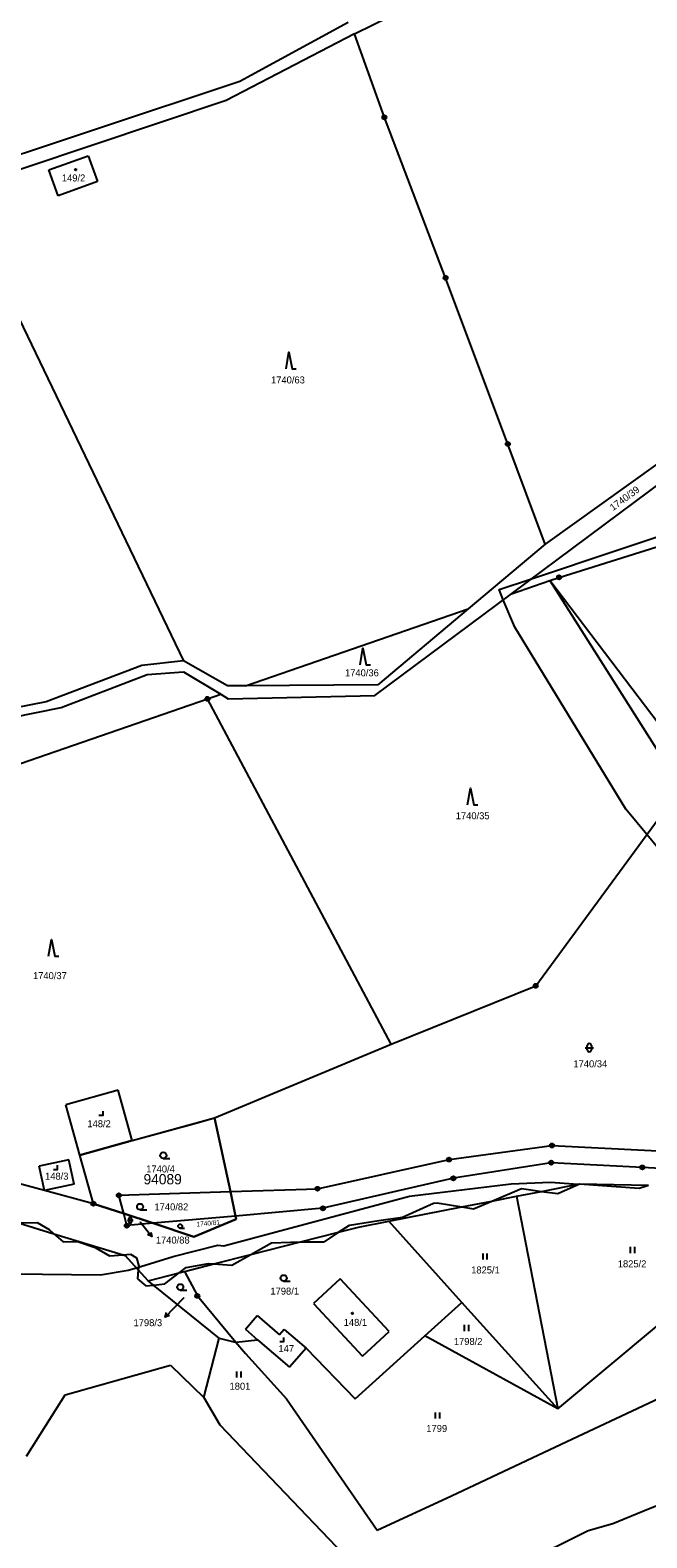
# Model space of a CAD drawing. Extents: x -445050 to -440454, y -1134563 to -1129741.
# Drawn here: x -443885.3 to -443735.4, y -1133613.8 to -1133247.2 of the extents above; entities that cross this region are included whole.
import ezdxf

# ---------------------------------------------------------------- set-up
doc = ezdxf.new("R2010")
doc.units = 0
for name, color, linetype in [('Vrstva 1', 7, 'Continuous'), ('Vrstva 16', 7, 'Continuous'), ('Vrstva 18', 7, 'Continuous'), ('Vrstva 19', 7, 'Continuous'), ('Vrstva 24', 7, 'Continuous'), ('Vrstva 25', 7, 'Continuous'), ('Vrstva 3', 7, 'Continuous'), ('Vrstva 37', 7, 'Continuous'), ('Vrstva 4', 7, 'Continuous'), ('Vrstva 52', 7, 'Continuous'), ('Vrstva 53', 7, 'Continuous'), ('Vrstva 6', 7, 'Continuous')]:
    doc.layers.add(name, color=color, linetype=linetype)

msp = doc.modelspace()

# ---------------------------------------------------------------- linework, layer by layer
at = {"layer": 'Vrstva 1'}
for p, q in [((-443849.09, -1133549.36), (-443847.82, -1133549.04)), ((-443847.82, -1133549.04), (-443840.64, -1133547.21)), ((-443847.82, -1133549.04), (-443844.67, -1133554.97)), ((-443844.67, -1133554.97), (-443835.31, -1133566.2)), ((-443754.87, -1133590.4), (-443688.12, -1133558.91)), ((-443835.5, -1133566.22), (-443835.31, -1133566.2)), ((-443835.31, -1133566.2), (-443830.04, -1133565.63)), ((-443835.31, -1133566.2), (-443833, -1133568.98)), ((-443833, -1133568.98), (-443822.98, -1133580)), ((-443822.98, -1133580), (-443800.93, -1133611.89)), ((-443782.91, -1133603.62), (-443754.87, -1133590.4)), ((-443800.93, -1133611.89), (-443782.91, -1133603.62))]:
    msp.add_line(p, q, dxfattribs=at)
for points in [[(-443806.44, -1133248.14), (-443674.57, -1133183.23)], [(-443806.44, -1133248.14), (-443837.68, -1133264.29)], [(-443807.98, -1133245.32), (-443834.38, -1133259.68)], [(-443799.2, -1133268.41), (-443806.44, -1133248.14)], [(-443834.38, -1133259.68), (-443904.57, -1133283.02)], [(-443837.68, -1133264.29), (-443903.1, -1133286.18)], [(-443784.33, -1133307.44), (-443799.2, -1133268.41)], [(-443880.77, -1133281.16), (-443871.22, -1133277.73)], [(-443871.22, -1133277.73), (-443868.95, -1133284.04)], [(-443878.49, -1133287.47), (-443880.77, -1133281.16)], [(-443868.95, -1133284.04), (-443878.49, -1133287.47)], [(-443903.1, -1133286.18), (-443848.05, -1133400.53)], [(-443769.2, -1133347.84), (-443784.33, -1133307.44)], [(-443679.1, -1133314.19), (-443760.13, -1133372.15)], [(-443768.34, -1133384.27), (-443712.18, -1133342.42)], [(-443760.13, -1133372.15), (-443769.2, -1133347.84)], [(-443756.74, -1133380.26), (-443668.67, -1133352.67)], [(-443760.13, -1133372.15), (-443778.84, -1133387.9)], [(-443758.95, -1133381.02), (-443756.74, -1133380.26)], [(-443801.5, -1133408.98), (-443768.34, -1133384.27)], [(-443768.34, -1133384.27), (-443758.95, -1133381.02)], [(-443758.95, -1133381.02), (-443727.09, -1133431.44)], [(-443833, -1133406.63), (-443778.84, -1133387.9)], [(-443778.84, -1133387.9), (-443800.83, -1133406.42)], [(-443858.16, -1133401.72), (-443881.43, -1133410.53)], [(-443848.05, -1133400.53), (-443858.16, -1133401.72)], [(-443837.37, -1133406.66), (-443848.05, -1133400.53)], [(-443877.76, -1133411.9), (-443856.84, -1133403.87)], [(-443856.84, -1133403.87), (-443848.01, -1133403.26)], [(-443848.01, -1133403.26), (-443839, -1133408.7)], [(-443800.83, -1133406.42), (-443833, -1133406.63)], [(-443959.47, -1133450.36), (-443842.22, -1133409.81)], [(-443842.22, -1133409.81), (-443839, -1133408.7)], [(-443797.56, -1133493.78), (-443842.22, -1133409.81)], [(-443839, -1133408.7), (-443837.15, -1133409.82)], [(-443833, -1133406.63), (-443837.37, -1133406.66)], [(-443837.15, -1133409.82), (-443801.5, -1133408.98)], [(-443881.43, -1133410.53), (-443897.23, -1133413.58)], [(-443895.89, -1133415.57), (-443877.76, -1133411.9)], [(-443762.41, -1133479.57), (-443727.09, -1133431.44)], [(-443797.56, -1133493.78), (-443762.41, -1133479.57)], [(-443840.51, -1133511.71), (-443797.56, -1133493.78)], [(-443863.89, -1133504.97), (-443876.64, -1133508.48)], [(-443860.52, -1133517.21), (-443863.89, -1133504.97)], [(-443873.28, -1133520.72), (-443876.64, -1133508.48)], [(-443860.52, -1133517.21), (-443840.51, -1133511.71)], [(-443836.61, -1133529.61), (-443840.51, -1133511.71)], [(-443860.52, -1133517.21), (-443873.28, -1133520.72)], [(-443783.48, -1133521.83), (-443758.46, -1133518.39)], [(-443758.46, -1133518.39), (-443690.93, -1133521.81)], [(-443875.95, -1133521.87), (-443883.14, -1133523.46)], [(-443881.82, -1133529.37), (-443883.14, -1133523.46)], [(-443874.63, -1133527.77), (-443875.95, -1133521.87)], [(-443869.96, -1133532.55), (-443873.28, -1133520.72)], [(-443815.47, -1133528.92), (-443783.48, -1133521.83)], [(-443758.65, -1133522.58), (-443782.43, -1133526.38)], [(-443736.47, -1133523.73), (-443758.65, -1133522.58)], [(-443689.37, -1133526.37), (-443736.47, -1133523.73)], [(-443881.82, -1133529.37), (-443898.75, -1133524.83)], [(-443782.43, -1133526.38), (-443814.14, -1133533.67)], [(-443874.63, -1133527.77), (-443881.82, -1133529.37)], [(-443869.96, -1133532.55), (-443881.82, -1133529.37)], [(-443863.76, -1133530.5), (-443836.61, -1133529.61)], [(-443862.59, -1133534.97), (-443863.76, -1133530.5)], [(-443836.61, -1133529.61), (-443815.47, -1133528.92)], [(-443835.37, -1133535.55), (-443836.61, -1133529.61)], [(-443773.12, -1133531.92), (-443767.08, -1133530.74)], [(-443767.08, -1133530.74), (-443761.02, -1133529.55)], [(-443761.02, -1133529.55), (-443751.79, -1133527.75)], [(-443751.79, -1133527.75), (-443734.98, -1133528.06)], [(-443869.96, -1133532.55), (-443862.59, -1133534.97)], [(-443814.14, -1133533.67), (-443835.37, -1133535.55)], [(-443798.13, -1133536.81), (-443780.35, -1133533.33)], [(-443780.35, -1133533.33), (-443773.12, -1133531.92)], [(-443888.13, -1133537.24), (-443879.57, -1133539.84)], [(-443861.83, -1133537.88), (-443862.59, -1133534.97)], [(-443862.59, -1133534.97), (-443855.44, -1133537.32)], [(-443855.44, -1133537.32), (-443861.83, -1133537.88)], [(-443835.37, -1133535.55), (-443855.44, -1133537.32)], [(-443855.44, -1133537.32), (-443845.5, -1133540.58)], [(-443845.5, -1133540.58), (-443835.2, -1133536.35)], [(-443835.2, -1133536.35), (-443835.37, -1133535.55)], [(-443810.34, -1133539.49), (-443805.5, -1133538.26)], [(-443805.5, -1133538.26), (-443798.13, -1133536.81)], [(-443780.34, -1133556.54), (-443798.13, -1133536.81)], [(-443879.57, -1133539.84), (-443862.75, -1133544.96)], [(-443831.68, -1133544.93), (-443819.59, -1133541.85)], [(-443819.59, -1133541.85), (-443810.34, -1133539.49)], [(-443862.75, -1133544.96), (-443862.25, -1133545.11)], [(-443859.03, -1133548.64), (-443862.25, -1133545.11)], [(-443840.64, -1133547.21), (-443831.68, -1133544.93)], [(-443856.63, -1133551.28), (-443859.03, -1133548.64)], [(-443856.63, -1133551.28), (-443849.09, -1133549.36)], [(-443855.32, -1133552.34), (-443856.63, -1133551.28)], [(-443839.41, -1133565.25), (-443855.32, -1133552.34)], [(-443809.98, -1133550.82), (-443816.43, -1133556.79)], [(-443798.08, -1133563.65), (-443809.98, -1133550.82)], [(-443816.43, -1133556.79), (-443804.54, -1133569.63)], [(-443789.39, -1133564.71), (-443780.34, -1133556.54)], [(-443757.01, -1133582.41), (-443780.34, -1133556.54)], [(-443833.01, -1133563.06), (-443830.17, -1133559.76)], [(-443830.17, -1133559.76), (-443824.72, -1133564.46)], [(-443833.01, -1133563.06), (-443830.04, -1133565.63)], [(-443823.56, -1133563.11), (-443824.72, -1133564.46)], [(-443823.56, -1133563.11), (-443818.26, -1133567.68)], [(-443804.54, -1133569.63), (-443798.08, -1133563.65)], [(-443843.09, -1133579.66), (-443839.41, -1133565.25)], [(-443839.41, -1133565.25), (-443835.5, -1133566.22)], [(-443830.04, -1133565.63), (-443822.27, -1133572.33)], [(-443818.26, -1133567.68), (-443822.27, -1133572.33)], [(-443818.26, -1133567.68), (-443806.3, -1133579.97)], [(-443806.3, -1133579.97), (-443789.39, -1133564.71)], [(-443757.01, -1133582.41), (-443789.39, -1133564.71)], [(-443876.8, -1133579.04), (-443851.24, -1133571.79)], [(-443851.24, -1133571.79), (-443843.09, -1133579.66)], [(-443886.19, -1133593.96), (-443876.8, -1133579.04)], [(-443843.09, -1133579.66), (-443839.21, -1133586.29)], [(-443839.21, -1133586.29), (-443791.59, -1133636.16)]]:
    msp.add_lwpolyline(points, dxfattribs=at)
at = {"layer": 'Vrstva 16'}
for p, q in [((-443857.63, -1133538.18), (-443855.77, -1133540.54)), ((-443850.38, -1133557.96), (-443852.48, -1133560.1))]:
    msp.add_line(p, q, dxfattribs=at)
for points in [[(-443858.61, -1133536.94), (-443857.63, -1133538.18)], [(-443856, -1133539.44), (-443855.77, -1133540.54), (-443856.78, -1133540.06)], [(-443847.93, -1133555.46), (-443850.38, -1133557.96)], [(-443851.43, -1133559.74), (-443852.48, -1133560.1), (-443852.14, -1133559.04)]]:
    msp.add_lwpolyline(points, dxfattribs=at)
at = {"layer": 'Vrstva 24'}
for centre, radius in [((-443799.2, -1133268.41), 0.5), ((-443799.2, -1133268.41), 0.1), ((-443784.33, -1133307.44), 0.5), ((-443784.33, -1133307.44), 0.1), ((-443769.2, -1133347.84), 0.5), ((-443769.2, -1133347.84), 0.1), ((-443756.74, -1133380.26), 0.5), ((-443756.74, -1133380.26), 0.1), ((-443842.22, -1133409.81), 0.5), ((-443842.22, -1133409.81), 0.1), ((-443762.41, -1133479.57), 0.5), ((-443762.41, -1133479.57), 0.1), ((-443758.46, -1133518.39), 0.5), ((-443758.46, -1133518.39), 0.1), ((-443783.48, -1133521.83), 0.5), ((-443783.48, -1133521.83), 0.1), ((-443758.65, -1133522.58), 0.5), ((-443758.65, -1133522.58), 0.1), ((-443736.47, -1133523.73), 0.5), ((-443736.47, -1133523.73), 0.1), ((-443782.43, -1133526.38), 0.5), ((-443782.43, -1133526.38), 0.1), ((-443863.76, -1133530.5), 0.5), ((-443863.76, -1133530.5), 0.1), ((-443815.47, -1133528.92), 0.5), ((-443815.47, -1133528.92), 0.1), ((-443869.96, -1133532.55), 0.5), ((-443869.96, -1133532.55), 0.1), ((-443814.14, -1133533.67), 0.5), ((-443814.14, -1133533.67), 0.1), ((-443861.83, -1133537.88), 0.5), ((-443861.83, -1133537.88), 0.1), ((-443844.67, -1133554.97), 0.5), ((-443844.67, -1133554.97), 0.1)]:
    msp.add_circle(centre, radius, dxfattribs=at)
at = {"layer": 'Vrstva 25'}
for p, q in [((-443749.88, -1133495.12), (-443749.88, -1133494.12)), ((-443748.88, -1133494.12), (-443748.88, -1133495.12)), ((-443750.38, -1133494.62), (-443748.38, -1133494.62)), ((-443852.95, -1133521.55), (-443851.35, -1133521.55)), ((-443858.59, -1133534.06), (-443856.99, -1133534.06)), ((-443861.66, -1133536.59), (-443860.32, -1133536.59)), ((-443861.33, -1133536.93), (-443861.33, -1133536.26)), ((-443860.66, -1133536.26), (-443860.66, -1133536.93)), ((-443848.85, -1133538.51), (-443847.78, -1133538.51)), ((-443775.23, -1133546.14), (-443775.23, -1133544.64)), ((-443774.23, -1133546.14), (-443774.23, -1133544.64)), ((-443739.35, -1133544.54), (-443739.35, -1133543.04)), ((-443738.35, -1133544.54), (-443738.35, -1133543.04)), ((-443823.7, -1133551.39), (-443822.1, -1133551.39)), ((-443848.84, -1133553.58), (-443847.24, -1133553.58)), ((-443779.69, -1133563.53), (-443779.69, -1133562.03)), ((-443778.69, -1133563.53), (-443778.69, -1133562.03)), ((-443835.05, -1133574.83), (-443835.05, -1133573.33)), ((-443834.05, -1133574.83), (-443834.05, -1133573.33)), ((-443786.74, -1133584.79), (-443786.74, -1133583.29)), ((-443785.74, -1133584.79), (-443785.74, -1133583.29))]:
    msp.add_line(p, q, dxfattribs=at)
for points in [[(-443823.12, -1133329.52), (-443822.42, -1133325.52), (-443821.62, -1133329.52), (-443820.62, -1133329.52)], [(-443805.12, -1133401.49), (-443804.42, -1133397.49), (-443803.62, -1133401.49), (-443802.62, -1133401.49)], [(-443778.96, -1133435.54), (-443778.26, -1133431.54), (-443777.46, -1133435.54), (-443776.46, -1133435.54)], [(-443880.83, -1133472.34), (-443880.13, -1133468.34), (-443879.33, -1133472.34), (-443878.33, -1133472.34)], [(-443868.61, -1133511.04), (-443867.61, -1133511.04), (-443867.61, -1133510.04)], [(-443879.68, -1133524.21), (-443878.68, -1133524.21), (-443878.68, -1133523.21)], [(-443824.65, -1133566.09), (-443823.65, -1133566.09), (-443823.65, -1133565.09)]]:
    msp.add_lwpolyline(points, dxfattribs=at)
for centre, radius in [((-443874.26, -1133281.14), 0.175), ((-443852.95, -1133520.8), 0.75), ((-443858.59, -1133533.31), 0.75), ((-443848.85, -1133538.01), 0.503), ((-443848.84, -1133552.83), 0.75), ((-443823.7, -1133550.64), 0.75), ((-443806.96, -1133559.2), 0.175)]:
    msp.add_circle(centre, radius, dxfattribs=at)
for centre, radius, start, end in [((-443749.38, -1133494.12), 0.5, 0, 180), ((-443749.38, -1133495.12), 0.5, 180, 0), ((-443860.99, -1133536.26), 0.335, 0, 180), ((-443860.99, -1133536.93), 0.335, 180, 0)]:
    msp.add_arc(centre, radius, start, end, dxfattribs=at)
at = {"layer": 'Vrstva 3'}
for points in [[(-443880.77, -1133281.16), (-443871.22, -1133277.73)], [(-443871.22, -1133277.73), (-443868.95, -1133284.04)], [(-443878.49, -1133287.47), (-443880.77, -1133281.16)], [(-443868.95, -1133284.04), (-443878.49, -1133287.47)], [(-443809.98, -1133550.82), (-443816.43, -1133556.79)], [(-443798.08, -1133563.65), (-443809.98, -1133550.82)], [(-443816.43, -1133556.79), (-443804.54, -1133569.63)], [(-443804.54, -1133569.63), (-443798.08, -1133563.65)]]:
    msp.add_lwpolyline(points, dxfattribs=at)
at = {"layer": 'Vrstva 37'}
for centre in [(-443874.26, -1133281.14), (-443806.96, -1133559.2)]:
    msp.add_circle(centre, 0.175, dxfattribs=at)
at = {"layer": 'Vrstva 4'}
for points in [[(-443773.12, -1133531.92), (-443765.9, -1133528.85)], [(-443765.9, -1133528.85), (-443763.6, -1133529.21)], [(-443763.6, -1133529.21), (-443761.02, -1133529.55)], [(-443761.02, -1133529.55), (-443757.01, -1133530.09)], [(-443757.01, -1133530.09), (-443751.79, -1133527.75)], [(-443751.79, -1133527.75), (-443737.28, -1133528.79)], [(-443737.28, -1133528.79), (-443734.98, -1133528.06)], [(-443794.8, -1133535.8), (-443787.27, -1133532.44)], [(-443787.27, -1133532.44), (-443786.38, -1133532.33)], [(-443786.38, -1133532.33), (-443780.35, -1133533.33)], [(-443780.35, -1133533.33), (-443777.55, -1133533.8)], [(-443777.55, -1133533.8), (-443773.12, -1133531.92)], [(-443888.13, -1133537.24), (-443883.62, -1133537.09)], [(-443883.62, -1133537.09), (-443880.73, -1133538.86)], [(-443810.34, -1133539.49), (-443807.71, -1133537.74)], [(-443807.71, -1133537.74), (-443800.58, -1133536.62)], [(-443800.58, -1133536.62), (-443794.8, -1133535.8)], [(-443880.73, -1133538.86), (-443879.57, -1133539.84)], [(-443879.57, -1133539.84), (-443877.26, -1133541.8)], [(-443877.26, -1133541.8), (-443873.84, -1133541.75)], [(-443873.84, -1133541.75), (-443869.54, -1133543.22)], [(-443831.68, -1133544.93), (-443826.61, -1133542.1)], [(-443826.61, -1133542.1), (-443822.02, -1133541.87)], [(-443822.02, -1133541.87), (-443819.59, -1133541.85)], [(-443819.59, -1133541.85), (-443813.83, -1133541.81)], [(-443810.34, -1133539.49), (-443813.83, -1133541.81)], [(-443869.54, -1133543.22), (-443866.01, -1133545.22)], [(-443866.01, -1133545.22), (-443862.75, -1133544.96)], [(-443862.75, -1133544.96), (-443860.89, -1133544.81)], [(-443860.89, -1133544.81), (-443859.47, -1133545.69)], [(-443859.47, -1133545.69), (-443858.94, -1133547.7)], [(-443836.33, -1133547.52), (-443831.68, -1133544.93)], [(-443859.03, -1133548.64), (-443859.24, -1133550.82)], [(-443858.94, -1133547.7), (-443859.03, -1133548.64)], [(-443852.58, -1133552.06), (-443849.09, -1133549.36)], [(-443849.09, -1133549.36), (-443847.4, -1133548.05)], [(-443847.4, -1133548.05), (-443841.98, -1133547.11)], [(-443841.98, -1133547.11), (-443840.64, -1133547.21)], [(-443840.64, -1133547.21), (-443836.33, -1133547.52)], [(-443859.24, -1133550.82), (-443857.18, -1133552.53)], [(-443857.18, -1133552.53), (-443855.32, -1133552.34)], [(-443855.32, -1133552.34), (-443852.58, -1133552.06)]]:
    msp.add_lwpolyline(points, dxfattribs=at)
at = {"layer": 'Vrstva 52'}
for points in [[(-443708.62, -1133475.23), (-443735.41, -1133442.77), (-443740.49, -1133436.6), (-443767.53, -1133392.33), (-443770.3, -1133385.73), (-443771.34, -1133383.24), (-443763.4, -1133380.59), (-443679.42, -1133352.48)], [(-443835.2, -1133536.35), (-443845.5, -1133540.58), (-443855.44, -1133537.32), (-443862.59, -1133534.97), (-443869.96, -1133532.55), (-443873.28, -1133520.72), (-443860.52, -1133517.21), (-443844.74, -1133512.87), (-443840.51, -1133511.71), (-443836.61, -1133529.61)], [(-443868.25, -1133549.81), (-443861.5, -1133548.73), (-443859.5, -1133548.12), (-443850.54, -1133545.38), (-443839.69, -1133542.61), (-443838.2, -1133542.82), (-443793.07, -1133530.69), (-443768.38, -1133527.71), (-443758.8, -1133527.28), (-443752.14, -1133527.82), (-443751.79, -1133527.75), (-443734.98, -1133528.06)], [(-443836.61, -1133529.61), (-443835.37, -1133535.55), (-443835.2, -1133536.35)], [(-443765.61, -1133619.98), (-443749.65, -1133612), (-443743.69, -1133610.3), (-443735.03, -1133606.78), (-443730.06, -1133604.76), (-443718.36, -1133598.8), (-443712.61, -1133594.76), (-443703.43, -1133584.97), (-443703.03, -1133584.54), (-443700.69, -1133579.43), (-443696.64, -1133565.81), (-443694.76, -1133561.69), (-443693.24, -1133558.36), (-443688.13, -1133551.55), (-443684.09, -1133547.93), (-443678.95, -1133544.54), (-443674.72, -1133541.76), (-443665.83, -1133538.88), (-443651.73, -1133534.31)], [(-444085.33, -1133615.41), (-444084.48, -1133607.75), (-444083.2, -1133603.49), (-444080.44, -1133600.08), (-444073.84, -1133595.19), (-444067.66, -1133591.78), (-444065.32, -1133589.44), (-444057.02, -1133575.82), (-444054.88, -1133573.36), (-444043.34, -1133573.51), (-444030.2, -1133573.69), (-443985.93, -1133560.7), (-443949.31, -1133551.12), (-443947.18, -1133550.49), (-443945.78, -1133548.96), (-443868.25, -1133549.81)]]:
    msp.add_lwpolyline(points, dxfattribs=at)
at = {"layer": 'Vrstva 6'}
for points in [[(-443719.09, -1133433.56), (-443758.95, -1133381.02)], [(-443767.08, -1133530.74), (-443757.01, -1133582.41)], [(-443757.01, -1133582.41), (-443733.02, -1133562.41)]]:
    msp.add_lwpolyline(points, dxfattribs=at)

# ---------------------------------------------------------------- texts
at = {"layer": 'Vrstva 16'}
for s, p in [('1740/88', (-443854.77, -1133542.24)), ('1798/3', (-443860.19, -1133562.33)), ('1801', (-443836.85, -1133577.78))]:
    msp.add_text(s, height=1.7, dxfattribs=at).set_placement(p)
at = {"layer": 'Vrstva 18'}
for s, height, p in [('1740/63', 1.7, (-443826.76, -1133333.11)), ('1740/36', 1.7, (-443808.78, -1133404.32)), ('1740/35', 1.7, (-443781.85, -1133439.07)), ('1740/37', 1.7, (-443884.63, -1133477.95)), ('1740/34', 1.7, (-443753.25, -1133499.39)), ('1740/4', 1.7, (-443857.11, -1133524.96)), ('1740/82', 1.7, (-443855.1, -1133534.17)), ('1740/88', 0.1, (-443858.86, -1133536.94)), ('1825/1', 1.7, (-443778.11, -1133549.52)), ('1825/2', 1.7, (-443742.46, -1133548.02)), ('1798/1', 1.7, (-443826.91, -1133554.65)), ('1798/3', 0.1, (-443847.93, -1133555.46)), ('1798/2', 1.7, (-443782.32, -1133566.89)), ('1799', 1.7, (-443789.01, -1133588.05))]:
    msp.add_text(s, height=height, dxfattribs=at).set_placement(p)
for s, height, rotation, p in [('1740/39', 1.7, 36.5175, (-443743.61, -1133364.17)), ('1740/81', 1.14, 5.3258, (-443844.81, -1133538.13))]:
    msp.add_text(s, height=height, rotation=rotation, dxfattribs=at).set_placement(p)
at = {"layer": 'Vrstva 19'}
for s, p in [('149/2', (-443877.61, -1133284)), ('148/2', (-443871.41, -1133513.96)), ('148/3', (-443881.7, -1133526.71)), ('148/1', (-443809.1, -1133562.26)), ('147', (-443824.96, -1133568.63))]:
    msp.add_text(s, height=1.7, dxfattribs=at).set_placement(p)
at = {"layer": 'Vrstva 53'}
msp.add_text('94089', height=2.5, dxfattribs=at).set_placement((-443857.76, -1133527.85))

doc.saveas('drawing.dxf')
